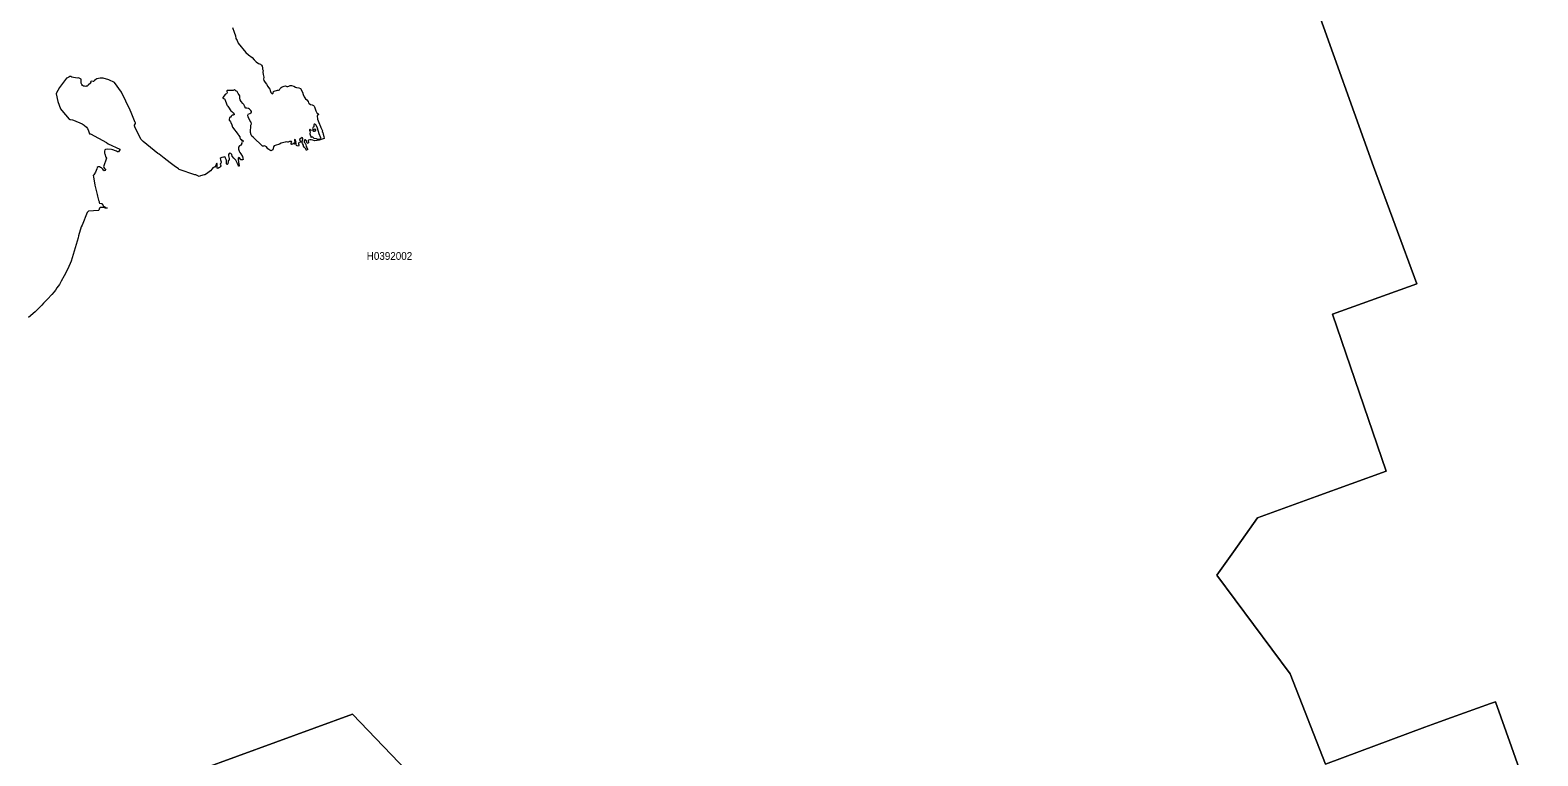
# Model space of a CAD drawing. Extents: x 369010 to 739155, y 6377141 to 6616555.
# Drawn here: x 408273 to 427721, y 6528935 to 6538301 of the extents above; entities that cross this region are included whole.
import ezdxf
from ezdxf.enums import TextEntityAlignment as Align

# ---------------------------------------------------------------- set-up
doc = ezdxf.new("R2010")
doc.units = 0
doc.header["$LTSCALE"] = 40
doc.layers.add('1', color=7, linetype='Continuous', lineweight=13)
doc.layers.add('2', color=7, linetype='Continuous')

msp = doc.modelspace()

# ---------------------------------------------------------------- linework, layer by layer
at = {"layer": '1'}
for points in [[(424983.49, 6528828.21), (424524.72, 6529994.03), (423578.53, 6531267.41), (423793.52, 6531567.14), (424104.67, 6532007.05), (424859.86, 6532281.79), (425765.33, 6532609.98), (425074.19, 6534636.25), (426160.06, 6535027.83), (425600.49, 6536542.36), (424061.64, 6540845.46)], [(424061.64, 6540845.46), (425600.49, 6536542.36), (426160.06, 6535027.83), (425074.19, 6534636.25), (425765.33, 6532609.98), (424859.86, 6532281.79), (424104.67, 6532007.05), (423793.52, 6531567.14), (423578.53, 6531267.41), (424524.72, 6529994.03), (424983.49, 6528828.21), (426261.85, 6529304.37), (426404.84, 6529356.34), (426607.91, 6529430.15), (427110.22, 6529610.72), (427174.43, 6529634.22), (427381.98, 6529052.8), (427720.93, 6528088.58)], [(410882.06, 6538334.1), (410904.73, 6538275.85), (410920.78, 6538225.04), (410925.58, 6538193.59), (410942.3, 6538168.27), (410956.2, 6538133.51), (411056.66, 6538010.38), (411087.28, 6537983.57), (411135.44, 6537946.82), (411163.58, 6537915.38), (411187.58, 6537892.04), (411216.37, 6537871.19), (411242.52, 6537861.26), (411258.58, 6537850.5), (411265.86, 6537836.43), (411267.85, 6537813.1), (411269.17, 6537797.04), (411276.62, 6537780.33), (411275.96, 6537756.16), (411279.27, 6537728.19), (411287.87, 6537693.27), (411283.9, 6537669.27), (411286.55, 6537650.57), (411304.59, 6537624.42), (411323.46, 6537601.75), (411336.7, 6537572.29), (411346.79, 6537559.54), (411364.17, 6537538.19), (411370.13, 6537523.46), (411378.24, 6537496.65), (411388.33, 6537481.92), (411400.25, 6537479.94)], [(410738.23, 6536652.58), (410725.65, 6536644.47), (410726.32, 6536625.11), (410734.92, 6536602.43), (410734.92, 6536593.66), (410730.29, 6536582.24), (410725.65, 6536569), (410732.94, 6536549.47), (410726.98, 6536537.56), (410720.86, 6536534.08), (410716.88, 6536528.12), (410705.46, 6536521.5), (410695.53, 6536514.72), (410686.76, 6536518.85), (410683.45, 6536528.12), (410686.76, 6536560.89), (410686.76, 6536579.59), (410680.14, 6536581.58), (410674.02, 6536574.96), (410668.06, 6536554.93), (410653.33, 6536530.11), (410648.03, 6536531.43), (410639.26, 6536526.14), (410629.33, 6536523.49), (410619.24, 6536511.41), (410597.22, 6536484.6), (410548.4, 6536445.21), (410526.39, 6536433.79), (410518.28, 6536432.46), (410470.12, 6536419.06), (410452.74, 6536413.76), (410407.89, 6536431.14), (410397.96, 6536435.11), (410194.06, 6536502.8), (410185.28, 6536512.73), (410167.91, 6536524.81), (410147.88, 6536538.22), (410077.71, 6536587.04), (410003.4, 6536649.93), (409937.86, 6536701.41), (409919.15, 6536710.01), (409730.64, 6536864.59), (409701.85, 6536894.71), (409621.58, 6537053.27), (409619.59, 6537065.85), (409620.92, 6537074.62), (409633.66, 6537094.64), (409633.66, 6537102.75), (409627.54, 6537110.03), (409577.39, 6537237.14), (409562.16, 6537267.93), (409449.29, 6537499.3), (409361.41, 6537623.1), (409286.6, 6537660.5), (409213.61, 6537680.69), (409177.7, 6537682.68), (409134.17, 6537670.6), (409118.78, 6537663.15), (409100.74, 6537649.25), (409089.98, 6537639.81), (409084.02, 6537639.81), (409065.98, 6537642.46), (409055.22, 6537639.81), (409051.91, 6537632.53), (409054.56, 6537620.45), (409023.12, 6537588.34), (409008.39, 6537578.91), (408996.97, 6537575.6), (408991.01, 6537572.95), (408972.31, 6537575.6), (408958.9, 6537578.25), (408946.82, 6537587.02), (408938.87, 6537599.1), (408932.92, 6537616.48), (408929.44, 6537638.49), (408928.78, 6537667.29), (408924.14, 6537671.92), (408897.66, 6537686.82), (408879.29, 6537682.02), (408809.45, 6537691.62), (408798.03, 6537700.39), (408782.8, 6537700.39), (408770.72, 6537691.62), (408754.01, 6537684.33), (408742.92, 6537679.53), (408650.9, 6537561.7), (408609.52, 6537484.9), (408609.52, 6537480.27), (408631.53, 6537379.97), (408662.32, 6537284.97), (408681.68, 6537265.61), (408775.36, 6537151.91), (408784.79, 6537147.77), (408792.73, 6537147.77), (408818.22, 6537141.81), (408830.14, 6537138.5), (408944.5, 6537091.66), (408969.99, 6537072.3), (409000.77, 6537048.14), (409013.35, 6537031.42)], [(411764.69, 6536860.62), (411758.07, 6536853.17), (411744, 6536851.19), (411735.89, 6536843.9), (411732.58, 6536833.15), (411740.69, 6536818.42), (411740.69, 6536809.81), (411735.23, 6536801.7), (411717.19, 6536806.34), (411707.26, 6536812.46), (411702.46, 6536819.74), (411705.27, 6536835.79), (411697.83, 6536841.92), (411697.16, 6536846.55), (411697.83, 6536853.17), (411703.12, 6536860.62), (411698.49, 6536867.24), (411693.85, 6536884.62), (411687.89, 6536890.08), (411683.76, 6536886.6), (411682.43, 6536879.98), (411687.07, 6536867.24), (411687.89, 6536859.3), (411679.12, 6536847.21), (411681.77, 6536831.82), (411679.79, 6536828.51), (411672.5, 6536831.16), (411669.69, 6536835.79), (411663.73, 6536835.79), (411656.45, 6536827.85), (411645.03, 6536825.86), (411639.07, 6536830.5), (411641.06, 6536840.43), (411648.34, 6536855.16), (411643.71, 6536862.61), (411628.31, 6536863.27), (411616.89, 6536862.61), (411599.52, 6536855.82), (411592.23, 6536855.82), (411576.84, 6536857.97), (411560.79, 6536853.83), (411509.98, 6536843.24), (411491.28, 6536828.51), (411431.69, 6536811.8), (411420.27, 6536809.15), (411413.32, 6536793.76), (411404.06, 6536757.01), (411377.57, 6536742.12), (411337.36, 6536770.42), (411323.46, 6536796.4), (411314.02, 6536801.04), (411302.6, 6536802.36), (411291.35, 6536806.34), (411282.58, 6536802.36), (411270.49, 6536801.7), (411148.19, 6536920.04), (411130.81, 6536932.78), (411122.04, 6536950.82), (411114.09, 6536978.29), (411119.39, 6537074.62), (411124.85, 6537082.56), (411128.16, 6537092), (411123.53, 6537109.37), (411117.4, 6537115.5), (411104.66, 6537133.54), (411083.31, 6537183.68), (411080, 6537202.39), (411083.31, 6537213.14), (411091.42, 6537221.75), (411104.66, 6537225.06), (411117.4, 6537232.51), (411126.17, 6537239.79), (411126.84, 6537249.89), (411118.73, 6537263.95), (411100.69, 6537280.67), (411087.28, 6537287.29), (411067.25, 6537291.92), (411053.19, 6537293.41), (411039.95, 6537309.47), (411038.46, 6537322.71), (411031.18, 6537340.09), (411015.78, 6537352.83), (410995.76, 6537378.98), (410982.35, 6537402.98), (410977.06, 6537421.02), (410975.73, 6537453.95), (410968.95, 6537466.53), (410954.22, 6537483.25), (410943.62, 6537506.75), (410936.18, 6537513.37), (410929.56, 6537514.03), (410914.83, 6537530.08), (410908.87, 6537531.41), (410900.1, 6537524.13), (410893.48, 6537520.82), (410815.19, 6537521.48), (410809.23, 6537518.83), (410808.57, 6537508.73), (410813.21, 6537492.68), (410811.88, 6537482.58)], [(411400.25, 6537479.94), (411408.36, 6537488.71), (411413.65, 6537508.07), (411421.6, 6537514.03), (411433.68, 6537515.35), (411450.4, 6537520.82), (411463.14, 6537526.11), (411477.87, 6537524.13), (411487.8, 6537530.75), (411497.57, 6537546.47), (411509.65, 6537559.21), (411524.38, 6537567.98), (411548.38, 6537579.24), (411564.43, 6537581.22), (411585.12, 6537574.6), (411598.52, 6537572.62), (411611.27, 6537579.24), (411626.66, 6537584.04), (411642.71, 6537584.7), (411674.16, 6537577.25), (411695.51, 6537563.18), (411710.24, 6537560.54), (411737.71, 6537554.58), (411758.4, 6537545.81), (411785.38, 6537497.98), (411794.15, 6537467.85), (411806.89, 6537439.22), (411826.26, 6537415.72), (411842.31, 6537399.67), (411858.36, 6537379.64), (411864.32, 6537364.25), (411871.11, 6537352.83), (411891.13, 6537340.09), (411909.84, 6537336.78), (411926.55, 6537329.49), (411936.65, 6537321.38), (411938.63, 6537310.79), (411959.65, 6537258.16), (411974.38, 6537225.39), (411980.34, 6537224.73), (411988.45, 6537222.74), (411991.1, 6537214.8), (411986.46, 6537204.7), (411982.33, 6537204.04), (411977.03, 6537199.41), (411973.72, 6537184.68), (411981, 6537161.84), (411980.34, 6537151.91), (411997.72, 6537108.38), (412016.42, 6537056.25), (412021.22, 6537044.16), (412043.89, 6537001.96), (412040.25, 6536988.39), (412047.54, 6536978.29), (412054.32, 6536956.94), (412060.28, 6536926.82), (412063.59, 6536903.98), (412001.69, 6536879.65), (411973.06, 6536878.33), (411941.61, 6536871.54), (411918.11, 6536879.65), (411898.08, 6536885.61), (411878.72, 6536885.61), (411863.99, 6536882.3), (411860.02, 6536875.02), (411862.01, 6536846.88), (411858.03, 6536839.44), (411849.26, 6536840.76), (411841.32, 6536850.86), (411839.33, 6536872.21), (411826.59, 6536884.29), (411817.15, 6536884.29), (411807.89, 6536871.54), (411809.21, 6536854.83), (411819.14, 6536840.76), (411829.24, 6536824.04), (411831.22, 6536797.4), (411841.32, 6536783.99), (411851.91, 6536765.95), (411849.92, 6536755.86), (411843.97, 6536757.18), (411838.01, 6536751.22), (411833.87, 6536752.55), (411828.57, 6536767.94), (411817.48, 6536780.35), (411808.22, 6536791.61), (411798.12, 6536802.36), (411796.8, 6536814.44), (411784.71, 6536837.78), (411781.4, 6536851.85), (411787.53, 6536875.35), (411789.51, 6536896.7), (411786.04, 6536912.09), (411780.08, 6536916.06), (411764.69, 6536903.32), (411745.99, 6536887.27), (411749.3, 6536878.66), (411754.76, 6536875.35), (411762.04, 6536869.89), (411764.69, 6536860.62)], [(410811.88, 6537482.58), (410803.77, 6537476.63), (410794.5, 6537475.96), (410789.04, 6537467.85), (410758.42, 6537431.11), (410757.76, 6537421.02), (410766.37, 6537416.38), (410777.79, 6537414.4), (410785.73, 6537409.76), (410810.56, 6537336.11), (410814.53, 6537326.85), (410823.14, 6537321.38), (410838.53, 6537295.4), (410842, 6537292.75), (410852.6, 6537270.57), (410860.71, 6537259.15), (410872.62, 6537251.21), (410890, 6537235.16), (410904.07, 6537217.12), (410904.07, 6537207.02), (410898.77, 6537207.68), (410890.83, 6537203.71), (410887.35, 6537203.71), (410877.42, 6537202.39), (410866.66, 6537188.98), (410858.72, 6537176.24), (410849.29, 6537174.91), (410842.67, 6537171.6), (410841.34, 6537146.11), (410839.19, 6537139.49), (410842.67, 6537134.2), (410856.57, 6537117.48), (410859.38, 6537110.03), (410876.1, 6537076.6), (410883.38, 6537048.47), (410954.22, 6536954.96), (410961, 6536946.85), (410977.72, 6536922.19), (410977.72, 6536909.44), (410987.65, 6536894.05), (410989.63, 6536894.05), (411001.05, 6536881.97), (411013.14, 6536880.65), (411021.74, 6536874.03), (411024.55, 6536867.9), (411022.4, 6536861.94), (411016.45, 6536859.96), (411004.36, 6536855.16), (410999.73, 6536847.88), (411003.7, 6536837.12), (410988.31, 6536814.44), (410972.26, 6536806.34), (410962.33, 6536788.96), (410960.34, 6536766.28), (410967.62, 6536740.13), (410979.04, 6536722.09), (410988.31, 6536702.73), (411009.83, 6536668.64), (411017.77, 6536649.27), (411019.09, 6536632.56), (411013.14, 6536625.11), (410999.73, 6536625.11), (410988.97, 6536627.09), (410983.68, 6536641.16), (410974.41, 6536652.58), (410966.3, 6536655.89), (410957.69, 6536649.93), (410955.54, 6536635.87), (410961.66, 6536598.3), (410963.65, 6536573.64), (410970.93, 6536553.61), (410967.62, 6536545.5), (410961, 6536546.82), (410958.35, 6536557.58), (410946.27, 6536578.93), (410926.91, 6536620.47), (410899.43, 6536649.27), (410879.41, 6536674.59), (410872.62, 6536695.28), (410862.69, 6536709.35), (410849.29, 6536712.83), (410839.85, 6536709.35), (410832.57, 6536695.28), (410831.91, 6536677.9), (410837.87, 6536643.15), (410837.87, 6536623.12), (410827.94, 6536613.03), (410827.27, 6536605.74), (410824.63, 6536574.96), (410815.19, 6536565.53), (410808.57, 6536568.34), (410806.42, 6536576.28), (410807.08, 6536617.16), (410799.8, 6536631.89), (410794.5, 6536649.27), (410787.72, 6536659.2), (410776.46, 6536665.99), (410766.37, 6536659.2), (410746.34, 6536657.22), (410738.23, 6536652.58)], [(409013.35, 6537031.42), (409027.42, 6537002.13), (409030.07, 6536988.06), (409032.22, 6536973.33), (409039.5, 6536961.25), (409052.91, 6536960.58), (409257.47, 6536852.18), (409279.48, 6536831.49), (409427.94, 6536763.3), (409429.26, 6536755.86), (409411.22, 6536731.86), (409400.63, 6536728.55), (409385.9, 6536737.15), (409373.82, 6536741.95), (409339.06, 6536755.19), (409320.36, 6536760.66), (409269.55, 6536765.29), (409244.06, 6536758.67), (409236.78, 6536754.53), (409230.82, 6536740.46), (409232.81, 6536728.55), (409232.81, 6536713.16), (409234.13, 6536705.05), (409250.85, 6536663.01), (409258.79, 6536646.95), (409220.73, 6536536.56), (409222.05, 6536529.94), (409231.48, 6536516.54), (409242.74, 6536508.43), (409246.71, 6536495.68), (409241.41, 6536487.74), (409227.35, 6536486.42), (409217.42, 6536494.36), (409210.63, 6536505.78), (409191.27, 6536524.48), (409179.19, 6536529.94), (409165.94, 6536537.89), (409149.23, 6536538.55), (409135.82, 6536527.13), (409131.85, 6536511.74), (409115.8, 6536469.7), (409095.61, 6536432.3), (409087.66, 6536424.19), (409088.99, 6536406.81), (409109.01, 6536299.73), (409109.67, 6536281.69), (409135.16, 6536178.74), (409143.11, 6536158.06), (409155.19, 6536105.92), (409162.47, 6536089.04), (409163.96, 6536074.48), (409169.26, 6536067.69), (409189.28, 6536062.39), (409200.7, 6536061.73), (409214.11, 6536032.93), (409220.06, 6536028.3), (409236.12, 6536018.87), (409246.05, 6536012.25), (409258.13, 6536008.94), (409267.56, 6536005.46), (409264.25, 6536002.15), (409255.48, 6536001.49), (409244.06, 6536004.8), (409220.06, 6536012.25), (409202.02, 6536012.91), (409177.2, 6536009.6), (409168.59, 6536004.8), (409162.47, 6535992.22), (409159.16, 6535978.82), (409153.2, 6535971.37), (409025.43, 6535962.26), (409009.38, 6535945.38), (408944.5, 6535782.86), (408931.09, 6535764.16), (408898.49, 6535647.64), (408893.03, 6535621), (408801.51, 6535319.28), (408786.94, 6535289.66), (408754.01, 6535211.7), (408711.14, 6535130.77), (408673.74, 6535061.76), (408649.74, 6535017.73), (408634.35, 6534997.54), (408618.95, 6534976.85), (408598.76, 6534943.42), (408584.2, 6534922.73), (408552.09, 6534889.3), (408497.14, 6534830.38), (408443.69, 6534775.6), (408421.67, 6534750.11), (408339.42, 6534667.2), (408251.87, 6534590.24)], [(427720.93, 6528088.58), (427381.98, 6529052.8), (427174.43, 6529634.22), (427110.22, 6529610.72), (426607.91, 6529430.15), (426404.84, 6529356.34), (426261.85, 6529304.37), (424983.49, 6528828.21)], [(409956.56, 6528570.03), (412430.18, 6529472.36), (413231.39, 6528636.89)], [(413231.39, 6528636.89), (412430.18, 6529472.36), (409956.56, 6528570.03)]]:
    msp.add_lwpolyline(points, dxfattribs=at)
msp.add_lwpolyline([(411980.84, 6537035.89), (411963.96, 6537076.27), (411954.85, 6537083.89), (411945.09, 6537087.03), (411936.48, 6537085.37), (411931.35, 6537079.25), (411931.35, 6537054.26), (411922.58, 6537048.63), (411915.46, 6537033.24), (411917.45, 6537024.14), (411922.08, 6537019.5), (411935.32, 6537019.5), (411942.11, 6537025.13), (411950.22, 6537026.12), (411954.85, 6537017.52), (411953.36, 6537007.75), (411941.61, 6536990.87), (411929.7, 6536994.02), (411927.21, 6537001.63), (411914.47, 6537008.25), (411894.94, 6537006.26), (411886.33, 6537017.52), (411879.71, 6537017.02), (411875.58, 6537013.38), (411874.58, 6537004.28), (411885.84, 6536987.4), (411882.2, 6536960.25), (411899.57, 6536916.89), (411907.85, 6536924.5), (411915.96, 6536922.52), (411933.83, 6536908.12), (411962.96, 6536902), (411978.85, 6536894.38), (412015.1, 6536895.87), (412024.86, 6536900.51), (412024.36, 6536912.26), (412001.86, 6536964.39)], close=True, dxfattribs=at)

# ---------------------------------------------------------------- texts
at = {"layer": '2', "width": 0.95}
msp.add_text('H0392002', height=100, dxfattribs=at).set_placement((412908.02, 6535336.31), align=Align.CENTER)

doc.saveas('drawing.dxf')
